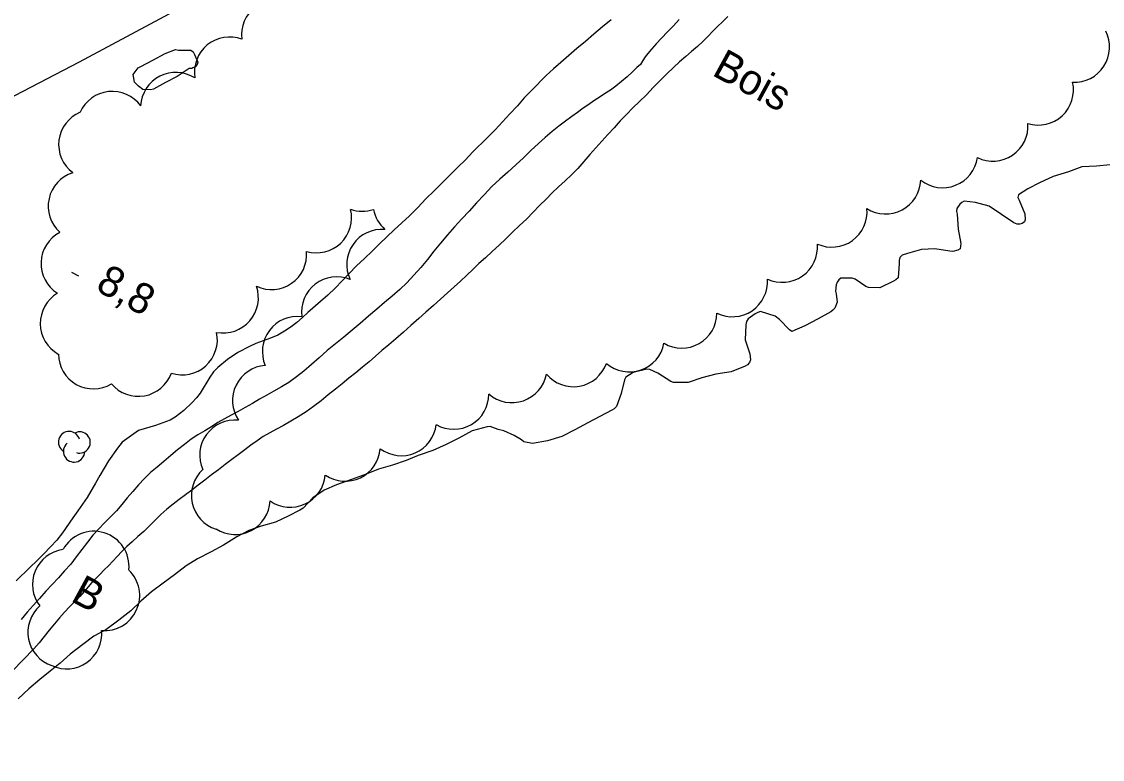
# Model space of a CAD drawing. Extents: x 219136 to 222520, y 5421589 to 5424530.
# Drawn here: x 220055.7 to 220162.1, y 5422573.7 to 5422646.4 of the extents above; entities that cross this region are included whole.
import ezdxf

# ---------------------------------------------------------------- set-up
doc = ezdxf.new("R2010")
doc.units = 0
for name, color, linetype in [('Level 1', 7, 'Continuous'), ('Level 2', 7, 'Continuous'), ('Level 21', 7, 'Continuous'), ('Level 3', 7, 'Continuous'), ('Level 4', 7, 'Continuous'), ('Level 44', 7, 'Continuous')]:
    doc.layers.add(name, color=color, linetype=linetype)

msp = doc.modelspace()

# ---------------------------------------------------------------- linework, layer by layer
at = {"layer": 'Level 1'}
msp.add_lwpolyline([(220072.15, 5422641.76), (220070.98, 5422640.98), (220069.83, 5422640.38), (220068.63, 5422639.74), (220068.36, 5422639.67), (220067.58, 5422639.7), (220067.17, 5422640.01), (220066.78, 5422640.41), (220066.63, 5422641.17), (220067.13, 5422641.82), (220067.38, 5422641.95), (220068.57, 5422642.58), (220069.8, 5422643.24), (220070.81, 5422643.62), (220071.09, 5422643.58), (220071.64, 5422643.57), (220072.33, 5422643.57), (220072.55, 5422643.4), (220072.69, 5422643.15), (220072.99, 5422642.4), (220072.93, 5422642.15), (220072.75, 5422641.92), (220072.52, 5422641.81), (220072.43, 5422641.76), (220072.15, 5422641.76)], dxfattribs=at)
at = {"layer": 'Level 2'}
for points in [[(220113.69, 5422646.55), (220112.86, 5422645.86), (220112.01, 5422645.13), (220111.19, 5422644.43), (220110.34, 5422643.73), (220108.76, 5422642.36), (220108.04, 5422641.74), (220107.3, 5422641.07), (220105.87, 5422639.61), (220105.15, 5422638.87), (220104.47, 5422638.09), (220103.74, 5422637.29), (220103.02, 5422636.5), (220102.27, 5422635.71), (220101.52, 5422634.97), (220100.05, 5422633.51), (220099.35, 5422632.76), (220098.6, 5422632.03), (220097.82, 5422631.27), (220096.27, 5422629.73), (220095.47, 5422628.93), (220094.68, 5422628.09), (220093.86, 5422627.27), (220092.34, 5422625.86), (220091.62, 5422625.18), (220090.89, 5422624.49), (220090.16, 5422623.78), (220089.4, 5422623.06), (220088.64, 5422622.32), (220087.9, 5422621.57), (220086.52, 5422620.12), (220085.8, 5422619.44), (220085.08, 5422618.82), (220083.84, 5422617.74), (220083.3, 5422617.23), (220082.76, 5422616.76), (220082.18, 5422616.32), (220081.53, 5422615.9), (220080.87, 5422615.52), (220080.15, 5422615.2), (220078.73, 5422614.67), (220078.1, 5422614.39), (220076.95, 5422613.81), (220075.91, 5422613.11), (220074.96, 5422612.32), (220074.55, 5422611.88), (220074.18, 5422611.38), (220073.22, 5422609.78), (220072.87, 5422609.33), (220072.46, 5422608.89), (220071.62, 5422608.1), (220070.76, 5422607.43), (220070.29, 5422607.15), (220068.83, 5422606.62), (220067.16, 5422606.13), (220065.54, 5422604.96), (220065.1, 5422604.39), (220064.22, 5422603.14), (220063.36, 5422601.69), (220062.94, 5422600.92), (220062.11, 5422599.51), (220061.65, 5422598.88), (220061.18, 5422598.22), (220060.69, 5422597.53), (220059.68, 5422596.03), (220059.12, 5422595.33), (220058.5, 5422594.66), (220057.83, 5422593.99), (220057.17, 5422593.32), (220056.46, 5422592.64), (220055.11, 5422591.32)], [(220125.19, 5422646.87), (220124.67, 5422646.37), (220124.17, 5422645.91), (220123.7, 5422645.42), (220123.22, 5422644.92), (220122.72, 5422644.41), (220122.2, 5422643.92), (220121.63, 5422643.44), (220121.05, 5422642.93), (220120.45, 5422642.42), (220119.83, 5422641.85), (220119.18, 5422641.23), (220118.52, 5422640.57), (220117.84, 5422639.88), (220117.17, 5422639.17), (220116.5, 5422638.51), (220115.85, 5422637.88), (220115.23, 5422637.24), (220114.6, 5422636.61), (220114, 5422635.93), (220113.39, 5422635.27), (220112.79, 5422634.6), (220112.19, 5422633.94), (220111.6, 5422633.28), (220111, 5422632.61), (220110.43, 5422631.93), (220109.81, 5422631.3), (220109.18, 5422630.71), (220108.53, 5422630.12), (220107.91, 5422629.52), (220107.29, 5422628.9), (220106.66, 5422628.27), (220106.02, 5422627.6), (220105.36, 5422626.94), (220104.69, 5422626.29), (220104, 5422625.64), (220103.33, 5422624.98), (220102.67, 5422624.37), (220101.99, 5422623.75), (220101.32, 5422623.13), (220100.68, 5422622.55), (220100.07, 5422621.97), (220099.48, 5422621.4), (220098.87, 5422620.83), (220098.23, 5422620.25), (220097.58, 5422619.67), (220096.9, 5422619.06), (220096.2, 5422618.43), (220095.47, 5422617.78), (220094.75, 5422617.14), (220093.99, 5422616.47), (220093.24, 5422615.79), (220092.51, 5422615.15), (220091.81, 5422614.56), (220091.13, 5422614), (220090.5, 5422613.44), (220089.86, 5422612.89), (220089.22, 5422612.34), (220088.56, 5422611.8), (220087.88, 5422611.27), (220087.23, 5422610.73), (220086.55, 5422610.18), (220085.85, 5422609.63), (220085.14, 5422609.05), (220084.4, 5422608.48), (220083.66, 5422607.95), (220082.9, 5422607.47), (220082.17, 5422607.03), (220081.45, 5422606.62), (220080.75, 5422606.25), (220080.08, 5422605.9), (220079.45, 5422605.54), (220078.85, 5422605.11), (220078.23, 5422604.67), (220077.63, 5422604.23), (220076.99, 5422603.74), (220076.36, 5422603.26), (220075.69, 5422602.76), (220075.03, 5422602.26), (220074.35, 5422601.74), (220073.69, 5422601.24), (220073.05, 5422600.73), (220072.42, 5422600.26), (220071.78, 5422599.79), (220071.15, 5422599.32), (220070.57, 5422598.86), (220069.94, 5422598.38)], [(220120.41, 5422646.58), (220119.83, 5422645.96), (220119.24, 5422645.36), (220118.66, 5422644.76), (220118.12, 5422644.18), (220117.67, 5422643.65), (220117.3, 5422643.23), (220117.06, 5422642.91), (220116.81, 5422642.56)], [(220116.81, 5422642.56), (220116.6, 5422642.17), (220116.24, 5422641.86), (220115.79, 5422641.43), (220115.28, 5422640.95), (220114.72, 5422640.47), (220114.18, 5422640.03), (220113.63, 5422639.62), (220113.06, 5422639.26), (220112.53, 5422638.92), (220112.01, 5422638.59), (220111.5, 5422638.21), (220110.94, 5422637.85), (220110.39, 5422637.44), (220109.82, 5422637.03), (220109.21, 5422636.57), (220108.56, 5422636.09), (220107.9, 5422635.55), (220107.22, 5422634.98), (220106.54, 5422634.36), (220105.81, 5422633.69), (220105.06, 5422632.98), (220104.32, 5422632.27), (220103.52, 5422631.56), (220102.75, 5422630.86), (220101.96, 5422630.13), (220101.2, 5422629.33), (220100.43, 5422628.52), (220099.71, 5422627.73), (220099, 5422626.96), (220098.27, 5422626.17), (220097.6, 5422625.38), (220096.9, 5422624.56), (220096.24, 5422623.77), (220095.61, 5422622.97), (220094.97, 5422622.18), (220094.27, 5422621.41), (220093.59, 5422620.67), (220092.89, 5422620), (220092.14, 5422619.36), (220091.38, 5422618.72), (220090.62, 5422618.05), (220089.81, 5422617.38), (220089, 5422616.66), (220088.21, 5422615.99), (220087.39, 5422615.31), (220086.56, 5422614.64), (220085.75, 5422613.98), (220084.96, 5422613.29), (220084.21, 5422612.61), (220083.44, 5422611.97), (220082.71, 5422611.39), (220081.96, 5422610.86), (220081.23, 5422610.41), (220080.5, 5422609.99), (220079.79, 5422609.59), (220079.09, 5422609.19), (220078.39, 5422608.78), (220077.67, 5422608.39), (220076.97, 5422608), (220076.29, 5422607.64), (220075.62, 5422607.27), (220074.97, 5422606.9), (220074.34, 5422606.48), (220073.69, 5422606.09), (220073.02, 5422605.68), (220072.35, 5422605.26), (220071.69, 5422604.74), (220070.99, 5422604.21), (220070.33, 5422603.65), (220069.66, 5422603.08), (220068.99, 5422602.51), (220068.35, 5422601.97), (220067.74, 5422601.4), (220067.16, 5422600.78), (220066.61, 5422600.13), (220066.06, 5422599.48), (220065.53, 5422598.84), (220064.98, 5422598.22), (220064.39, 5422597.63), (220063.81, 5422597.04), (220063.24, 5422596.45), (220062.66, 5422595.81), (220062.13, 5422595.12), (220061.59, 5422594.4), (220061.04, 5422593.68), (220060.49, 5422592.97), (220059.89, 5422592.29), (220059.28, 5422591.63), (220058.65, 5422590.97), (220058.03, 5422590.29), (220057.4, 5422589.58), (220056.8, 5422588.9), (220056.19, 5422588.22), (220055.61, 5422587.52)], [(220069.94, 5422598.38), (220069.37, 5422597.85), (220067.69, 5422596.19), (220067.11, 5422595.67), (220066.54, 5422595.17), (220066, 5422594.69), (220065.51, 5422594.2), (220065.06, 5422593.72), (220064.64, 5422593.26), (220064.22, 5422592.81), (220063.79, 5422592.39), (220063.38, 5422591.99), (220062.98, 5422591.59), (220062.58, 5422591.17), (220062.21, 5422590.73), (220061.81, 5422590.27), (220061.38, 5422589.78), (220060.9, 5422589.3), (220060.4, 5422588.78), (220059.89, 5422588.23), (220059.39, 5422587.66), (220058.88, 5422587.09), (220058.38, 5422586.47), (220057.87, 5422585.83), (220057.37, 5422585.2), (220056.87, 5422584.62), (220053.72, 5422581.39)]]:
    msp.add_lwpolyline(points, dxfattribs=at)
at = {"layer": 'Level 21'}
msp.add_lwpolyline([(220243.88, 5422749.93), (220228.69, 5422739.24), (220213.07, 5422729.04), (220196.51, 5422718.57), (220179.11, 5422707.72), (220159.57, 5422696.18), (220143.51, 5422686.92), (220122.46, 5422675.15), (220097.7, 5422661.86), (220078.54, 5422651.63), (220061.31, 5422642.37), (220043.83, 5422633.3), (220027.69, 5422624.65), (220010.52, 5422615.55), (219993.4, 5422606.47), (219975.89, 5422597.5), (219952.87, 5422585.95), (219937.59, 5422578.72), (219926.27, 5422573.74)], dxfattribs=at)
at = {"layer": 'Level 3'}
msp.add_line((220060.57, 5422621.72), (220061.27, 5422621.35), dxfattribs=at)
at = {"layer": 'Level 4'}
for points in [[(220162.84, 5422632.29), (220161.5, 5422632.15), (220160.05, 5422632.09), (220158.73, 5422631.58), (220157.22, 5422631.12), (220155.89, 5422630.49), (220154.72, 5422629.9), (220153.81, 5422629.33), (220153.76, 5422629.06), (220153.88, 5422628.79), (220154.43, 5422627.46), (220154.48, 5422626.89), (220154.4, 5422626.65), (220154.18, 5422626.5), (220153.93, 5422626.43), (220153.68, 5422626.45), (220153.37, 5422626.56), (220152.15, 5422627.38), (220150.93, 5422628.22), (220149.57, 5422628.58), (220148.48, 5422628.71), (220148.24, 5422628.58), (220148.03, 5422628.41), (220147.73, 5422627.98), (220147.7, 5422627.69), (220147.78, 5422627.41), (220147.86, 5422625.93), (220148.12, 5422624.52), (220148.07, 5422624.01), (220147.84, 5422623.88), (220147.34, 5422623.74), (220147.05, 5422623.78), (220145.58, 5422624), (220144.27, 5422623.93), (220142.87, 5422623.55), (220142.36, 5422623.37), (220142.13, 5422623.14), (220142.06, 5422622.86), (220142.08, 5422622.56), (220141.96, 5422621.15), (220141.75, 5422620.94), (220141.51, 5422620.82), (220140.15, 5422620.18), (220139.05, 5422620.19)], [(220139.05, 5422620.19), (220138.79, 5422620.31), (220137.72, 5422621.02), (220137.44, 5422621.11), (220136.32, 5422621.12), (220136.11, 5422620.96), (220135.96, 5422620.73), (220135.86, 5422620.45), (220135.81, 5422619.83), (220135.87, 5422619.56), (220135.95, 5422618.76), (220135.74, 5422618.18), (220135.54, 5422617.96), (220135.33, 5422617.79), (220134.09, 5422617.12), (220132.77, 5422616.42), (220131.49, 5422615.86), (220131.25, 5422616.02), (220130.27, 5422617.06), (220129.84, 5422617.38), (220128.41, 5422617.83), (220128.15, 5422617.74), (220127.89, 5422617.6), (220127.18, 5422617.1), (220127.03, 5422616.84), (220126.96, 5422616.53), (220126.9, 5422615.06), (220127.37, 5422613.67), (220127.43, 5422613.09), (220127.32, 5422612.83), (220127.12, 5422612.6), (220126.89, 5422612.45), (220125.53, 5422611.89), (220124, 5422611.67), (220122.62, 5422611.31), (220121.28, 5422610.86), (220119.83, 5422610.84), (220119.58, 5422610.95), (220118.3, 5422611.76), (220117.5, 5422612.14), (220117.21, 5422612.15), (220115.86, 5422611.84), (220115.15, 5422611.38), (220115.01, 5422611.12), (220114.68, 5422609.76), (220114.24, 5422608.47), (220114, 5422608.26), (220113.78, 5422608.13), (220112.6, 5422607.5), (220111.41, 5422606.87), (220110.12, 5422606.18), (220108.85, 5422605.54), (220107.44, 5422605.11), (220105.97, 5422604.85), (220105.11, 5422605.01), (220104.87, 5422605.21), (220104.14, 5422605.64), (220103.12, 5422606.08), (220102.59, 5422606.22), (220101.8, 5422606.51), (220101.51, 5422606.49), (220100.03, 5422606.1), (220098.69, 5422605.38), (220097.45, 5422604.74), (220096.15, 5422604.16)], [(220096.15, 5422604.16), (220094.71, 5422603.65), (220093.51, 5422603.18), (220092.16, 5422602.72), (220090.81, 5422602.3), (220089.57, 5422601.82), (220088.15, 5422601.31), (220086.67, 5422600.77), (220085.46, 5422600.24), (220084.33, 5422599.5), (220083.39, 5422598.48), (220083.06, 5422598.29), (220081.9, 5422597.68), (220080.65, 5422597.11), (220079.25, 5422596.69), (220078.02, 5422596.28), (220076.83, 5422595.65), (220075.53, 5422594.82), (220074.32, 5422594.18), (220072.98, 5422593.47), (220071.85, 5422592.8), (220070.7, 5422591.92), (220069.58, 5422591.08), (220068.45, 5422590.22), (220067.4, 5422589.31), (220066.4, 5422588.37), (220065.24, 5422587.44), (220063.94, 5422586.49), (220062.78, 5422585.86), (220061.68, 5422585.05), (220060.44, 5422584.09), (220059.45, 5422583.21), (220058.46, 5422582.44), (220057.43, 5422581.61), (220056.37, 5422580.69), (220055.3, 5422579.71)]]:
    msp.add_lwpolyline(points, dxfattribs=at)
at = {"layer": 'Level 44'}
for centre, radius, start, end in [((220080.78, 5422645.1), 3.46, 67.703, 187.703), ((220159.32, 5422643.87), 3.46, 267.1279, 27.1279), ((220076.13, 5422641.4), 3.46, 69.3587, 189.3587), ((220070.83, 5422637.92), 3.46, 57.1785, 177.1785), ((220155.77, 5422639.65), 3.46, 252.7297, 12.7297), ((220064.58, 5422636.05), 3.46, 36.1081, 156.1081), ((220062.76, 5422634.27), 3.46, 113.0585, 233.0585), ((220151.29, 5422636.1), 3.46, 244.0069, 4.0069), ((220146.34, 5422633.48), 3.46, 231.7483, 351.7483), ((220061.73, 5422628.2), 3.46, 107.6672, 227.6672), ((220140.73, 5422630.9), 3.46, 237.7932, 357.7932), ((220084.68, 5422627.07), 3.46, 253.6713, 13.6713), ((220089.19, 5422631.16), 3.46, 250.6471, 288.6263), ((220093.71, 5422628.52), 3.46, 190.6471, 228.6263), ((220135.44, 5422627.63), 3.46, 245.5978, 5.5978), ((220061.02, 5422622.57), 3.46, 117.8748, 237.8748), ((220091.13, 5422622.46), 3.46, 85.1911, 205.1911), ((220130.56, 5422624.17), 3.46, 245.0272, 5.0272), ((220080.26, 5422623.45), 3.46, 244.921, 4.921), ((220086.67, 5422617.79), 3.46, 67.5607, 187.5607), ((220125.64, 5422620.78), 3.46, 244.0356, 4.0356), ((220075.51, 5422619.18), 3.46, 259.1431, 19.1431), ((220060.95, 5422616.66), 3.46, 120.8189, 240.8189), ((220120.66, 5422617.69), 3.46, 239.6124, 359.6124), ((220082.82, 5422613.89), 3.46, 83.1684, 203.1684), ((220071.47, 5422615.06), 3.46, 251.9296, 11.9296), ((220115.5, 5422615.35), 3.46, 229.2907, 349.2907), ((220062.73, 5422613.68), 3.46, 180.6421, 300.6421), ((220079.88, 5422609.07), 3.46, 93.9624, 213.9624), ((220109.98, 5422613.89), 3.46, 220.2694, 340.2694), ((220067.14, 5422612.94), 3.46, 220.2401, 340.2401), ((220103.94, 5422612.32), 3.46, 228.8661, 348.8661), ((220098.2, 5422609.7), 3.46, 240.1941, 0.1941), ((220076.65, 5422603.69), 3.46, 84.1534, 204.1534), ((220060.33, 5422604.98), 1.05, 14.9746, 237.6589), ((220061.37, 5422604.94), 1.05, 252.1531, 117.8417), ((220093.04, 5422607.1), 3.46, 233.2195, 353.2195), ((220060.82, 5422604.06), 1.05, 130.3069, 357.764), ((220087.51, 5422604.59), 3.46, 235.704, 355.704), ((220075.83, 5422599.72), 3.46, 132.5708, 252.5708), ((220082.1, 5422602.02), 3.46, 235.1025, 355.1025), ((220076.66, 5422599.34), 3.46, 237.4162, 357.4162), ((220062.77, 5422592.74), 3.46, 354.1255, 151.4694), ((220060.18, 5422590.96), 3.46, 97.6406, 217.6406), ((220063.82, 5422589.88), 3.46, 265.2053, 46.2361), ((220059.73, 5422586.25), 3.46, 131.4324, 251.4324), ((220060.08, 5422586.11), 3.46, 245.2984, 5.2984)]:
    msp.add_arc(centre, radius, start, end, dxfattribs=at)

# ---------------------------------------------------------------- texts
at = {"layer": 'Level 3'}
msp.add_text('8,8', height=3, rotation=331.383, dxfattribs=at).set_placement((220062.81, 5422619.99))
at = {"layer": 'Level 44'}
for s, p in [('Bois', (220123.52, 5422641.16)), ('B', (220060.37, 5422589.39))]:
    msp.add_text(s, height=3, rotation=331.3547, dxfattribs=at).set_placement(p)

doc.saveas('drawing.dxf')
